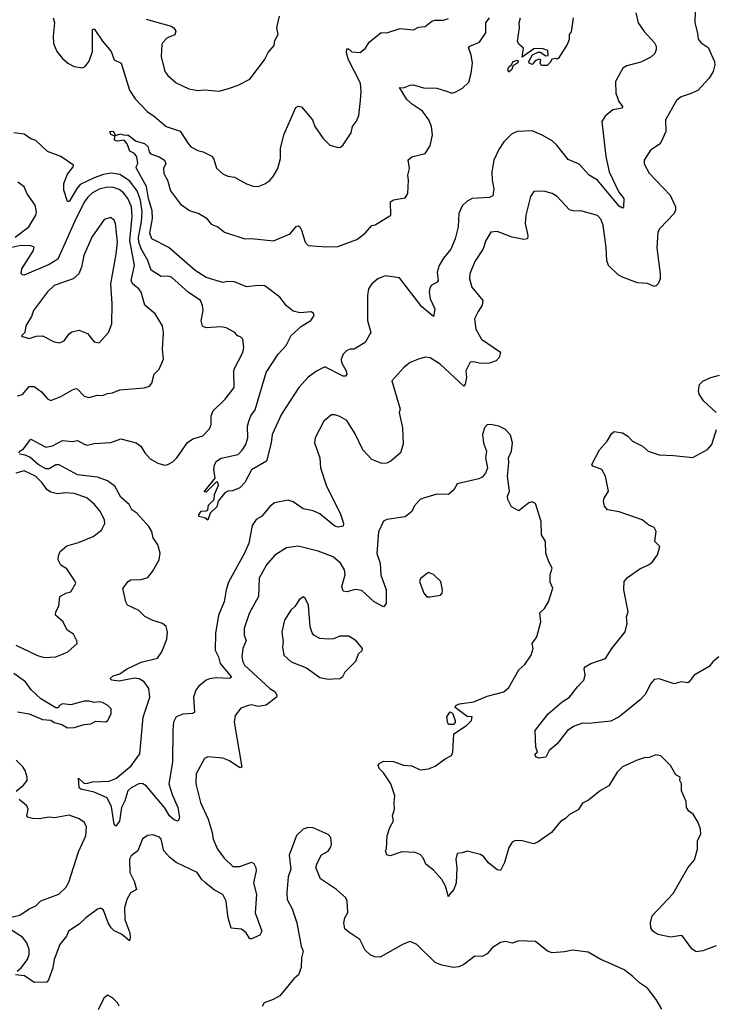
# Model space of a CAD drawing. Extents: x 2057697 to 2160550, y 827490 to 1016834.
# Tile 358 of 509: x 2099189 to 2103350, y 960338 to 966224. Entities that reach past the tile are written whole.
import ezdxf

# ---------------------------------------------------------------- set-up
doc = ezdxf.new("R2010")
doc.units = 0

msp = doc.modelspace()

# ---------------------------------------------------------------- linework, layer by layer
at = {"layer": '0CON20XD'}
for points in [[(2103230, 966275), (2103227.5, 966205), (2103244.4, 966144.4), (2103247.8, 966107.8), (2103265.8, 966085), (2103307.5, 966057.5), (2103344.4, 965975), (2103346.7, 965955), (2103337.8, 965915), (2103314.2, 965875), (2103245, 965800.8), (2103199.5, 965780.5), (2103145, 965764), (2103118.3, 965741.7), (2103053.1, 965625), (2103053.5, 965555), (2103026.9, 965493.1), (2103015, 965478.6), (2102962, 965445), (2102924.2, 965385), (2102925, 965362.5), (2102955, 965306.7), (2103081.1, 965175), (2103111.9, 965105), (2103112.9, 965085), (2103104.3, 965065), (2103018.1, 964975), (2103005.8, 964955), (2102999.7, 964859.7), (2103020.8, 964705), (2103020, 964675), (2103008.8, 964645), (2102997.1, 964632.9), (2102985, 964630), (2102945, 964648), (2102885, 964650.8), (2102794.4, 964684.4), (2102769.7, 964699.7), (2102710.6, 964755), (2102700.5, 964785), (2102697.4, 964862.6), (2102678.5, 964995), (2102665, 965032), (2102645, 965054.3), (2102545, 965081.9), (2102505, 965080), (2102477.6, 965087.6), (2102405, 965167.5), (2102375, 965185.7), (2102325, 965198.6), (2102265, 965196.7), (2102245, 965167.5), (2102216.5, 965055), (2102212.9, 965005), (2102229.4, 964935), (2102226.2, 964915), (2102205, 964909.4), (2102135, 964924.6), (2102045, 964958.5), (2102006.7, 964955), (2101978, 964905), (2101961.1, 964855), (2101911.9, 964778.1), (2101882.1, 964705), (2101878.9, 964675), (2101894.7, 964624.7), (2101960, 964545), (2101955, 964516.7), (2101930.8, 964479.2), (2101910, 964435), (2101917.1, 964375), (2101952.5, 964315), (2102065, 964236.2), (2102057.5, 964205), (2102040, 964185), (2101998.9, 964171.1), (2101945, 964169.3), (2101905, 964179.6), (2101883.8, 964176.2), (2101857.3, 964125), (2101862.5, 964085), (2101854.5, 964045.5), (2101845, 964034.3), (2101705, 964164.5), (2101645, 964202.9), (2101615, 964206.7), (2101575, 964195.5), (2101525.5, 964174.5), (2101486, 964145), (2101416, 964065), (2101465.9, 963895.9), (2101460, 963875), (2101478.6, 963785), (2101483.6, 963686.4), (2101466.7, 963635), (2101410, 963585), (2101385, 963574), (2101355, 963571.9), (2101295.5, 963595.5), (2101242.5, 963652.5), (2101195, 963748.8), (2101145, 963828), (2101105, 963852.5), (2101075, 963862), (2101055, 963861.2), (2101008.8, 963825), (2100956.7, 963725), (2100952.5, 963695), (2100983.8, 963605), (2100988.8, 963545), (2101024.4, 963435), (2101105.5, 963275), (2101125.6, 963215), (2101124, 963196), (2101095, 963191.4), (2101075, 963196.9), (2100985, 963271.1), (2100945, 963288.5), (2100885, 963300), (2100825, 963342.5), (2100795, 963352), (2100713.3, 963335), (2100685, 963313.8), (2100649.8, 963270.2), (2100635.5, 963254.5), (2100603.7, 963236.3), (2100580.6, 963199.4), (2100558.9, 963095), (2100534.4, 963035), (2100438, 962862), (2100423.8, 962815), (2100412.9, 962745), (2100379.2, 962665), (2100360.9, 962555), (2100357.9, 962455), (2100379.3, 962415), (2100388.4, 962375), (2100455.6, 962294.4), (2100444.3, 962285.7), (2100365, 962290.4), (2100325, 962283.8), (2100305, 962275.4), (2100260.9, 962239.1), (2100242.5, 962215), (2100229.5, 962175), (2100233.8, 962085), (2100224.1, 962075.9), (2100165, 962072.5), (2100125, 962057.5), (2100108.9, 962025), (2100104.6, 961974.6), (2100104.1, 961785.9), (2100080.9, 961655), (2100101.3, 961591.3), (2100135.5, 961515), (2100146, 961454), (2100138, 961432), (2100115, 961438), (2100085.7, 961465), (2100054.6, 961515), (2099945.6, 961645), (2099925, 961655.6), (2099905, 961657.5), (2099855, 961631.1), (2099836.7, 961613.3), (2099818.2, 961555), (2099797.3, 961515), (2099786.7, 961433.3), (2099765, 961402.5), (2099754, 961414), (2099738.5, 961518.5), (2099711.7, 961571.7), (2099635, 961606.5), (2099555, 961623.5), (2099545, 961632.5), (2099540, 961690), (2099575, 961657.5), (2099595, 961659.4), (2099625, 961668.2), (2099725, 961672.9), (2099765, 961688.8), (2099855.5, 961764.5), (2099907.6, 961835), (2099927.8, 962055), (2099967.7, 962175), (2099961.2, 962225), (2099934.5, 962265), (2099904.2, 962284.2), (2099875, 962287.3), (2099785, 962269.6), (2099740, 962275), (2099730.8, 962285), (2099747.8, 962302.2), (2099787.2, 962312.8), (2099827.8, 962342.2), (2099915, 962383.6), (2100012.7, 962407.3), (2100040, 962445), (2100068.3, 962521.7), (2100073.1, 962565), (2100065.6, 962595.6), (2100043.9, 962613.9), (2099985, 962632.5), (2099937.3, 962657.3), (2099901.7, 962691.7), (2099834, 962725), (2099824.2, 962745), (2099806.4, 962823.6), (2099838.8, 962865), (2099854.5, 962875.5), (2099915, 962877.1), (2099955, 962890), (2099984.2, 962925), (2100024, 962995), (2100029.2, 963035), (2100015.8, 963085), (2099986.6, 963126.6), (2099979.5, 963165), (2099960.9, 963195), (2099889.6, 963275), (2099860.5, 963295), (2099843.1, 963325), (2099795, 963369.2), (2099757.2, 963435), (2099715, 963467.5), (2099655, 963488.9), (2099535, 963502.5), (2099425, 963563.8), (2099405, 963562.4), (2099365, 963540), (2099345, 963538.9), (2099300.3, 963565), (2099249.5, 963609.5), (2099221.7, 963621.7), (2099187, 963627)], [(2102874.2, 966265), (2102888, 966205), (2102923.6, 966153.6), (2102987.1, 966085), (2102996.7, 966065), (2102995.6, 966045.6), (2102987.6, 966022.4), (2102965, 966000.5), (2102905, 965970), (2102821.7, 965948.3), (2102796.7, 965935), (2102753.8, 965855), (2102755.9, 965785.9), (2102774, 965735), (2102795.8, 965705), (2102793.8, 965696.2), (2102737.5, 965685), (2102691.7, 965648.3), (2102672, 965615), (2102695.4, 965405.4), (2102715.4, 965315), (2102772.4, 965192.4), (2102790.9, 965170.9), (2102803.1, 965155), (2102800, 965105), (2102795, 965098), (2102775, 965108.5), (2102646.2, 965265), (2102594.8, 965294.8), (2102535, 965360.4), (2102469.2, 965389.2), (2102403.1, 965475), (2102375, 965500.5), (2102315, 965534.5), (2102255, 965559.1), (2102165, 965555.5), (2102131.1, 965538.9), (2102084.4, 965495), (2102055, 965449.2), (2102025.5, 965385), (2102012.7, 965315), (2102014.6, 965265), (2102026.3, 965213.7), (2102018.6, 965171.4), (2101999.1, 965160.9), (2101895, 965155.5), (2101865, 965139.4), (2101835, 965111.4), (2101815.4, 965065), (2101812.4, 964985), (2101795, 964914.2), (2101768.3, 964851.7), (2101725, 964798.9), (2101698.5, 964755), (2101687.3, 964715), (2101692.9, 964665), (2101685.5, 964654.5), (2101650, 964635), (2101641.8, 964618.2), (2101637.5, 964595), (2101644.6, 964554.6), (2101673.1, 964495), (2101665, 964450), (2101595, 964507.8), (2101461.1, 964681.1), (2101375, 964693.1), (2101331.9, 964675), (2101295, 964644.4), (2101276.4, 964615), (2101269.3, 964575), (2101270, 964425), (2101289.4, 964355), (2101255.5, 964294.5), (2101190, 964255), (2101165, 964254.4), (2101145, 964245.6), (2101123.1, 964225), (2101112.5, 964195), (2101113.3, 964175), (2101141.4, 964125), (2101145, 964102.5), (2101137.3, 964092.7), (2101125, 964092.9), (2101015, 964148.2), (2100965, 964123.9), (2100915, 964087.7), (2100858.7, 964025), (2100754.4, 963865.6), (2100698.9, 963745), (2100693.2, 963695), (2100666.2, 963585), (2100576.7, 963533.3), (2100535, 963456.7), (2100506.2, 963425), (2100461.7, 963408.3), (2100435, 963405.8), (2100416.2, 963395), (2100376.7, 963345), (2100368.3, 963311.7), (2100328, 963275), (2100315, 963232.5), (2100296.9, 963246.9), (2100260, 963255), (2100260, 963265), (2100274.5, 963285.5), (2100305, 963288.1), (2100314.2, 963295), (2100318.2, 963321.8), (2100353.3, 963355), (2100353.8, 963385), (2100378.3, 963441.7), (2100375, 963460), (2100365, 963460), (2100305, 963400), (2100292.5, 963402.5), (2100357.5, 963482.5), (2100350, 963535), (2100355, 963562.5), (2100366.7, 963585), (2100395, 963603.3), (2100495, 963625.6), (2100519.5, 963650.5), (2100541.1, 963685), (2100553.8, 963725), (2100552.5, 963795), (2100559.2, 963825), (2100571.9, 963855), (2100598.1, 963891.9), (2100664.4, 964115), (2100735.6, 964225), (2100782.6, 964277.4), (2100813.9, 964336.1), (2100875, 964391.5), (2100931.4, 964425), (2100950, 964455), (2100947.3, 964467.3), (2100935, 964476.9), (2100865, 964472.4), (2100825, 964482), (2100785, 964514.4), (2100745.2, 964565.2), (2100655, 964633.2), (2100615, 964635.7), (2100545, 964628.1), (2100475, 964657.1), (2100435, 964660), (2100405, 964653.6), (2100305, 964683.3), (2100238.1, 964725), (2100081.8, 964861.8), (2099979.2, 964915), (2099967.9, 964947.9), (2099983.6, 965035), (2099981, 965081), (2099959.4, 965155), (2099947.4, 965227.4), (2099888, 965335), (2099886.7, 965345), (2099896.2, 965363.8), (2099889.2, 965405), (2099875, 965423.8), (2099847.5, 965437.5), (2099832.4, 965482.4), (2099815, 965503.8), (2099775, 965498.6), (2099756.7, 965505), (2099758.3, 965528.3), (2099735, 965537.5), (2099727.5, 965555), (2099747.3, 965557.3), (2099761.7, 965531.7), (2099773.3, 965536.7), (2099795, 965541.2), (2099815, 965533.3), (2099835, 965536), (2099885, 965497.1), (2099935, 965484.3), (2099955, 965466), (2099963.1, 965435), (2099972.5, 965422.5), (2100024.2, 965405), (2100054.5, 965385), (2100062.5, 965365), (2100049.1, 965335), (2100051.5, 965305), (2100072.3, 965265), (2100091.5, 965201.5), (2100151.1, 965121.1), (2100205, 965084.3), (2100261.2, 965065), (2100305, 965039.2), (2100335, 965002), (2100375, 964985.8), (2100413.3, 964955), (2100535, 964913.5), (2100575, 964915.5), (2100707, 964903), (2100806.2, 964943.8), (2100845, 964989.2), (2100855, 964992), (2100865.5, 964985.5), (2100875, 964966.7), (2100896.7, 964895), (2100913.9, 964873.9), (2101023.3, 964866.7), (2101091.7, 964868.3), (2101205, 964911.1), (2101255, 964947.1), (2101295, 964994.2), (2101315, 964998.8), (2101410, 965055), (2101407.5, 965135), (2101425, 965148.1), (2101495, 965160), (2101510.8, 965185), (2101515.8, 965265), (2101510, 965295), (2101520.8, 965335), (2101513.6, 965386.4), (2101535, 965404.3), (2101615, 965423.8), (2101645, 965470), (2101658.2, 965535), (2101653.3, 965585), (2101635.9, 965625.9), (2101598.3, 965678.3), (2101537.8, 965717.8), (2101505, 965747.5), (2101461.7, 965818.3), (2101485, 965816.2), (2101525, 965832.5), (2101545, 965834.3), (2101605, 965816.2), (2101685, 965814.5), (2101748.8, 965795), (2101775, 965785.7), (2101795, 965791.4), (2101837.5, 965815), (2101875, 965851.2), (2101890.4, 965905), (2101898, 965965), (2101889.6, 966015), (2101874.6, 966055.4), (2101882, 966065), (2101939.5, 966090.5), (2101977.5, 966145), (2101978.1, 966205), (2101999.5, 966235)], [(2099945, 966228), (2100095, 966185.5), (2100110.8, 966175), (2100124, 966155), (2100116.8, 966133.2), (2100071.2, 966115), (2100045, 966088), (2100039.4, 966075), (2100035.6, 966005), (2100057.1, 965915), (2100075, 965890), (2100125, 965846), (2100201.2, 965811.2), (2100255, 965800), (2100295, 965805.7), (2100382.7, 965797.3), (2100445, 965814.2), (2100495, 965832), (2100565, 965868.8), (2100654, 965985), (2100675, 966027.5), (2100710.7, 966069.3), (2100715, 966100), (2100736.2, 966135), (2100727.5, 966175), (2100743.8, 966245)], [(2099390, 966235), (2099397.3, 966205), (2099389.5, 966125), (2099392.1, 966082.1), (2099410.8, 966035), (2099445, 965992), (2099476.2, 965965), (2099515, 965944), (2099565, 965936), (2099581.2, 965945), (2099605, 965976.7), (2099624.4, 966035), (2099624.3, 966165.7), (2099635, 966170), (2099685, 966095.8), (2099736.7, 966035), (2099754.2, 965985), (2099796.2, 965965), (2099845, 965803.8), (2099880.8, 965750.8), (2099950.8, 965675), (2099995.7, 965645), (2100065, 965585.6), (2100148.3, 965558.3), (2100197.5, 965485), (2100213.3, 965465), (2100255, 965442), (2100287.5, 965435), (2100339.1, 965409.1), (2100350.9, 965390.9), (2100366.8, 965336.8), (2100405, 965302.5), (2100435, 965289.4), (2100473.6, 965283.6), (2100545, 965242.5), (2100585, 965230), (2100615, 965228), (2100655, 965242.5), (2100685, 965263.8), (2100705, 965286.2), (2100732.9, 965335), (2100750, 965395), (2100750, 965455), (2100768.5, 965535), (2100840.7, 965699.3), (2100855, 965707.5), (2100875, 965702.5), (2100941.2, 965625), (2100954, 965585), (2101005, 965513.8), (2101044.3, 965474.3), (2101095, 965460), (2101107.7, 965462.3), (2101125, 965476.7), (2101171.7, 965548.3), (2101179.4, 965585), (2101203.2, 965616.8), (2101218.3, 965651.7), (2101227.9, 965742.1)], [(2101227.9, 965742.1), (2101232.5, 965795), (2101228.7, 965845), (2101156.9, 965985), (2101143.6, 966026.4), (2101145, 966050), (2101155, 966050), (2101175, 966031.1), (2101225, 966027.5), (2101258, 966055), (2101280.5, 966089.5), (2101352.3, 966147.7), (2101385, 966146.2), (2101465, 966172), (2101545, 966163.8), (2101575, 966180), (2101615, 966183.3), (2101655, 966216), (2101675, 966222), (2101725, 966220.8), (2101755, 966230.8)], [(2102500, 966235), (2102488.2, 966151.8), (2102476.7, 966135), (2102476.7, 966106.7), (2102464.4, 966075), (2102412.5, 965995), (2102405, 965987.5), (2102395, 965992.5), (2102371.7, 965988.3), (2102365, 965970), (2102345, 965950), (2102310.7, 965950.7), (2102303.3, 965965), (2102306.7, 965985), (2102298.3, 965988.3), (2102275, 965980), (2102255, 965956.7), (2102236.7, 965965), (2102233.8, 965975), (2102257.5, 966015), (2102290.7, 966029.3), (2102305, 966030), (2102335, 966007.5), (2102350, 966010), (2102349.3, 966039.3), (2102315, 966052.5), (2102265, 966050), (2102195, 966000), (2102202.5, 966055), (2102175, 966077.5), (2102166.7, 966095), (2102178, 966175), (2102176, 966205), (2102184.1, 966235.9)], [(2102115, 965910), (2102110, 965925), (2102115, 965942.5), (2102128.3, 965951.7), (2102140, 965975), (2102165, 965982.5), (2102170, 965975), (2102166.2, 965965), (2102140, 965950), (2102130, 965925), (2102115, 965910)], [(2099184.2, 963635), (2099194.1, 963645.9), (2099211.8, 963658.2), (2099255, 963715.7), (2099345, 963668.5), (2099385, 963676.5), (2099445, 963709.4), (2099505, 963702.5), (2099535, 963708.6), (2099575, 963685.7), (2099595, 963681.1), (2099635, 963691.1), (2099735, 963697.5), (2099795, 963718.8), (2099885.5, 963695.5), (2099913.8, 963675), (2099938, 963635), (2099969.7, 963599.7), (2100015, 963572.5), (2100055, 963561.2), (2100075, 963564.2), (2100105, 963581.4), (2100128.9, 963605), (2100193.4, 963696.6), (2100225, 963718.2), (2100285, 963737.1), (2100325, 963778.8), (2100334.1, 963804.1), (2100333.6, 963855), (2100345.5, 963885), (2100417.8, 963955), (2100472.2, 964025), (2100470.9, 964120.9), (2100472.9, 964135), (2100523.8, 964235), (2100530, 964265), (2100523.8, 964315), (2100509.2, 964329.2), (2100492.5, 964335), (2100476.7, 964355), (2100425, 964382), (2100395, 964387.5), (2100305, 964382), (2100282.9, 964392.9), (2100274.4, 964424.4), (2100286.6, 964486.6), (2100282.9, 964515), (2100270, 964545), (2100196, 964596), (2100097.1, 964685), (2100075, 964691.8), (2100035, 964689.6), (2099975, 964727.3), (2099954.8, 964785), (2099915.5, 964855), (2099902.2, 964895), (2099900.1, 964925), (2099918.6, 965015), (2099922.1, 965075), (2099911.5, 965145), (2099891.5, 965201.5), (2099845, 965260.9), (2099788.8, 965298.8), (2099735, 965306.8), (2099690.4, 965299.6), (2099635, 965279.8), (2099551.7, 965238.3), (2099532.1, 965217.9), (2099485, 965138), (2099475, 965136.7), (2099453.2, 965205), (2099452.5, 965245), (2099475, 965300), (2099509.2, 965345), (2099510, 965355), (2099435, 965406.2), (2099355, 965436.1), (2099285, 965501.4), (2099255, 965511.9), (2099215, 965539.1), (2099155, 965546.9)], [(2099161.2, 964925), (2099244.7, 964985.3), (2099285.6, 965055), (2099290.6, 965075), (2099281.4, 965115), (2099233.6, 965183.6), (2099215.8, 965225), (2099178, 965252)], [(2099175, 963975.8), (2099205, 963983.8), (2099245, 964031.2), (2099275, 964032), (2099318.7, 963998.7), (2099355, 963957.5), (2099375, 963947.5), (2099435, 963971.9), (2099505, 964012), (2099525, 964018.8), (2099535.6, 964015.6), (2099574.4, 963974.4), (2099605, 963965.8), (2099655, 963979.2), (2099685, 963977.5), (2099715, 963990), (2099745, 963993.1), (2099787.9, 964012.1), (2099933, 964023), (2099965, 964033.3), (2099979.5, 964050.5), (2099993.8, 964105), (2100022.5, 964135), (2100050, 964195), (2100044, 964255), (2100050, 964355), (2100042.5, 964395), (2099998.6, 964465), (2099937.9, 964517.9), (2099915, 964596), (2099901.9, 964615), (2099865, 964642.7), (2099856.4, 964665), (2099876.1, 964755), (2099848.9, 964905), (2099862.7, 965047.3), (2099857.4, 965105), (2099836.1, 965156.1), (2099810.1, 965190.1), (2099785, 965208.6), (2099749.3, 965220.7), (2099715, 965222.7), (2099665, 965211), (2099625, 965189.2), (2099596.6, 965163.4), (2099575, 965133.3), (2099516.2, 965015), (2099417.4, 964792.6), (2099365, 964760.3), (2099215, 964697.5), (2099205, 964698.8), (2099197.7, 964707.7), (2099201.4, 964735), (2099271.4, 964845), (2099276, 964865), (2099255, 964872.2), (2099195, 964874.6), (2099125, 964858)], [(2099427.3, 964292.7), (2099455, 964304), (2099484.5, 964345.5), (2099501.3, 964358.7), (2099545, 964368.6), (2099595, 964348), (2099635, 964298.8), (2099665, 964292.9), (2099719.4, 964355), (2099740, 964405), (2099742.9, 964525), (2099734.6, 964645), (2099766.7, 964823.3), (2099773.2, 964895), (2099761.9, 965005), (2099754, 965025), (2099731.7, 965041.7), (2099695, 965028.8), (2099621.5, 964925), (2099573.6, 964815), (2099558.2, 964745), (2099542.2, 964705), (2099508, 964675), (2099395, 964635.6), (2099355, 964598.1), (2099271.9, 964485), (2099259.3, 964450.7), (2099226.2, 964395), (2099220, 964355), (2099200, 964335), (2099205, 964330), (2099245, 964318.8), (2099287, 964333), (2099325, 964334.4), (2099395, 964299.2), (2099427.3, 964292.7)], [(2103356, 963875), (2103278.8, 963945), (2103254, 963985), (2103248.8, 964005), (2103256.1, 964043.9), (2103275, 964063.3), (2103322.5, 964085), (2103375, 964098.8)], [(2101994.2, 961184.2), (2101965, 961220), (2101945, 961233.8), (2101865, 961253.8), (2101835, 961242.5), (2101805, 961240), (2101798, 961205), (2101804.2, 961154.2), (2101800, 961065), (2101785.7, 961024.3), (2101760, 960995), (2101755, 960980), (2101736.7, 961045), (2101715, 961084), (2101665, 961140), (2101618.8, 961175), (2101602.7, 961212.7), (2101584.1, 961234.1), (2101555, 961246.2), (2101475, 961250), (2101405, 961226.2), (2101385, 961232.5), (2101377.5, 961255), (2101383.6, 961266.4), (2101387.5, 961345), (2101404.1, 961395.9), (2101426, 961435), (2101420, 961465), (2101432, 961505), (2101428.6, 961545), (2101433.8, 961585), (2101410, 961655), (2101365, 961721.2), (2101341.2, 961745), (2101333.3, 961765), (2101336.7, 961775), (2101365, 961791.2), (2101425, 961788.6), (2101485, 961768), (2101535, 961763.8), (2101585, 961739.2), (2101635, 961746), (2101675, 961761.2), (2101734.3, 961805.7), (2101772.5, 961825), (2101780, 961845), (2101786.2, 961955), (2101861.8, 962005), (2101891.8, 962035), (2101895, 962056.7), (2101865, 962058), (2101793.3, 962113.3), (2101797.5, 962125), (2101820, 962135), (2101905, 962145.7), (2101985, 962180.8), (2102085, 962205.8), (2102115, 962231.2), (2102175, 962336.7), (2102210.3, 962369.7), (2102248.1, 962425), (2102260.5, 962465), (2102253.8, 962495), (2102282.5, 962535), (2102306.9, 962625), (2102300.9, 962679.1), (2102328.8, 962705), (2102352, 962745), (2102378, 962825), (2102361.4, 962861.4), (2102362, 962905), (2102374, 962945), (2102354.1, 962984.1), (2102336.2, 963035), (2102334.3, 963105), (2102310, 963145), (2102309.2, 963225), (2102275, 963332.5), (2102255, 963341.2), (2102235, 963336.2), (2102175, 963287.5), (2102131.2, 963311.2), (2102108.8, 963355), (2102106.7, 963375), (2102120, 963405), (2102107.5, 963495), (2102116, 963575), (2102112.5, 963605), (2102131.9, 963645), (2102136.9, 963695), (2102125, 963740), (2102094.2, 963774.2), (2102055, 963794), (2102005, 963803.8), (2101985, 963801.2), (2101968.8, 963785), (2101957.5, 963745), (2101963.2, 963693.2), (2101980.8, 963645), (2101976, 963605), (2101988, 963545), (2101975, 963512.5), (2101955, 963490), (2101935, 963478.8), (2101805, 963450), (2101786.7, 963413.3), (2101754.1, 963385.9), (2101685, 963387.5), (2101605, 963363.1), (2101584.2, 963355), (2101548, 963315), (2101534, 963285), (2101495, 963251.2), (2101385, 963235.8), (2101365, 963226.2), (2101335, 963163.3), (2101326.2, 963033.8), (2101344.5, 962975), (2101348.7, 962905), (2101381.1, 962815), (2101381.8, 962735), (2101365, 962714.4), (2101309.5, 962745), (2101235, 962812.3), (2101195, 962817.6), (2101145, 962803.6), (2101125, 962807.5), (2101115.5, 962835), (2101135.5, 962905), (2101131.9, 962935), (2101107.5, 962975), (2101063.4, 963013.4), (2100975, 963046), (2100855, 963076.7), (2100785.9, 963065.9), (2100715, 963022.9), (2100665.6, 962965), (2100621.8, 962885), (2100616.9, 962775), (2100560.9, 962675), (2100532.2, 962585), (2100532.2, 962545), (2100543, 962513), (2100524.6, 962465), (2100518.5, 962415), (2100523.2, 962385), (2100534.8, 962364.8), (2100685, 962225.4), (2100716.7, 962205), (2100727.8, 962185), (2100724.4, 962175), (2100664, 962126), (2100615, 962118.5), (2100575, 962127.3), (2100557.5, 962125), (2100512.5, 962107.5), (2100478.8, 962065), (2100471.2, 962025), (2100518, 961755), (2100505, 961752.5), (2100445, 961792.5), (2100405, 961810.4), (2100315, 961816.7), (2100295, 961808), (2100244.4, 961715), (2100242.5, 961655), (2100270.9, 961545), (2100315.5, 961445), (2100340.5, 961365), (2100345.5, 961325), (2100373.3, 961265), (2100411.9, 961211.9), (2100465, 961161.9), (2100505, 961161.9), (2100575, 961187.5), (2100588.9, 961178.9), (2100600.8, 961155), (2100604.2, 961135), (2100588.6, 961065), (2100605.5, 960994.5), (2100598.5, 960885), (2100637.8, 960775), (2100625, 960750.5), (2100575, 960729.2), (2100565, 960730), (2100544.5, 960764.5), (2100515, 960787.5), (2100455, 960793.3), (2100435.7, 960855.7), (2100432.9, 960885), (2100424.4, 960955), (2100404.3, 960995), (2100355, 961019.4), (2100302, 961062), (2100277.7, 961085), (2100250.6, 961125), (2100125.6, 961185), (2100086.9, 961215), (2100051.4, 961255), (2100036, 961326), (2100025, 961336.7), (2099985, 961351.9), (2099955, 961346.9), (2099923.4, 961326.6), (2099895.5, 961254.5), (2099855, 961226), (2099845.8, 961205), (2099847.5, 961125), (2099873.3, 961075), (2099887.1, 961025), (2099851.4, 961005), (2099830.8, 960965), (2099815.4, 960915), (2099818.8, 960845), (2099847.5, 960765), (2099850, 960735), (2099845, 960717.5), (2099797.6, 960757.6), (2099755, 960778.1), (2099736.7, 960795), (2099718.5, 960825), (2099691.1, 960901.1), (2099675, 960912.5), (2099655, 960905.8), (2099585, 960855.5), (2099545, 960816.5), (2099480.6, 960775), (2099468.1, 960745), (2099428.5, 960695), (2099396, 960605), (2099387.5, 960555), (2099362, 960485), (2099350.5, 960469.5), (2099275, 960468), (2099218.7, 960508.7), (2099163.8, 960513.8)], [(2103372, 962415), (2103334.4, 962385.6), (2103313, 962357), (2103224, 962305), (2103194, 962265), (2103185, 962260), (2103145, 962266.7), (2103103.6, 962253.6), (2103015, 962284.2), (2102985, 962279.2), (2102965, 962256), (2102930, 962190), (2102901.3, 962158.7), (2102775, 962057.1), (2102725, 962030), (2102592.7, 962017.3), (2102555, 962019.2), (2102505, 962001.2), (2102465.8, 961974.2), (2102403.9, 961896.1), (2102356.2, 961855), (2102336.7, 961815), (2102295, 961810), (2102280, 961815), (2102272.5, 961825), (2102272.5, 961835), (2102287.5, 961845), (2102276.7, 961875), (2102273.3, 961975), (2102350, 962075), (2102433.4, 962146.6), (2102478.8, 962175), (2102525, 962236.7), (2102564.1, 962275.9), (2102571.2, 962305), (2102566, 962345), (2102571.2, 962355), (2102605, 962375.8), (2102662.5, 962395), (2102694.2, 962405.8), (2102730.8, 962465), (2102810, 962565), (2102822, 962615), (2102818, 962655), (2102828.8, 962685), (2102802, 962815), (2102805.8, 962865), (2102825, 962888.8), (2102897.7, 962942.3), (2102955, 962966.7), (2102975, 962983.8), (2103003.8, 963025), (2103018.8, 963075), (2102988, 963105), (2102995.7, 963165), (2102985, 963188.8), (2102952.7, 963202.7), (2102912.5, 963235), (2102775, 963282.5), (2102705, 963294.2), (2102688.1, 963315), (2102682, 963345), (2102685.8, 963364.2), (2102710.8, 963405), (2102694, 963495), (2102671.2, 963535), (2102617.5, 963555), (2102612, 963565), (2102656.8, 963653.2), (2102703.3, 963705), (2102728.3, 963748.3), (2102745, 963762.5), (2102795, 963753.8), (2102826.2, 963735), (2102855, 963704), (2102915, 963674.2), (2102948.8, 963645), (2103015, 963621.9), (2103099.7, 963619.7), (2103215, 963606.2), (2103304.3, 963655.7), (2103328.6, 963685), (2103358.1, 963775)], [(2099165, 962485.8), (2099295, 962422.2), (2099335, 962411.4), (2099405, 962416.2), (2099435, 962426.7), (2099476.7, 962445), (2099533.3, 962495), (2099531.7, 962511.7), (2099510, 962550), (2099473.8, 962575), (2099450, 962625), (2099403.8, 962665), (2099406, 962685), (2099422.7, 962717.3), (2099430, 962775), (2099465, 962796.7), (2099495.5, 962804.5), (2099524.2, 962855), (2099519.7, 962869.7), (2099470.4, 962940.4), (2099435, 962963.8), (2099418.9, 962995), (2099421.3, 963018.7), (2099430.8, 963045), (2099470.2, 963079.8), (2099540.6, 963099.4), (2099628.8, 963135), (2099678.3, 963171.7), (2099697.6, 963212.4), (2099695.6, 963235), (2099667.6, 963287.6), (2099636.6, 963326.6), (2099590, 963365), (2099515, 963392.2), (2099465, 963395.8), (2099415, 963390), (2099375, 963399.4), (2099353.1, 963413.1), (2099323.6, 963455), (2099283.6, 963495), (2099215, 963527.1), (2099165, 963512.3)], [(2101645, 962773.3), (2101705.6, 962784.4), (2101715.8, 962795), (2101718.6, 962815), (2101708.8, 962865), (2101665, 962906.7), (2101635, 962920), (2101587.3, 962882.7), (2101580.8, 962865), (2101605.6, 962795.6), (2101625, 962773.8), (2101645, 962773.3)], [(2101035, 962280.8), (2101065, 962284), (2101105, 962286.2), (2101122.7, 962297.3), (2101136.7, 962325), (2101200.7, 962389.3), (2101215, 962433.3), (2101236.8, 962453.2), (2101238.8, 962465), (2101201.2, 962511.2), (2101158.3, 962538.3), (2101105, 962539.2), (2101067, 962523), (2101035, 962520.5), (2100985, 962525.6), (2100949.2, 962545), (2100938.3, 962558.3), (2100925.8, 962595), (2100917.5, 962725), (2100896.1, 962766.1), (2100885, 962773.3), (2100861.2, 962755), (2100834.3, 962715.7), (2100810, 962695), (2100774, 962635), (2100758.1, 962565), (2100765.6, 962505), (2100761.4, 962475), (2100770, 962425), (2100812.5, 962385), (2100905, 962350), (2100985, 962292.5), (2101035, 962280.8)], [(2099175, 962085.7), (2099245, 962074.3), (2099325, 962041.2), (2099375, 962036.7), (2099395, 962023.3), (2099440.7, 962010.7), (2099475, 961990), (2099515, 961992), (2099575, 962011.2), (2099613.9, 962013.9), (2099645, 962030), (2099705, 962026.2), (2099715, 962033.3), (2099736, 962075), (2099736.2, 962105), (2099716.7, 962125), (2099685, 962142), (2099665, 962146.9), (2099635, 962141.4), (2099605, 962150.6), (2099575, 962150.6), (2099495, 962128.8), (2099445, 962133.3), (2099427.5, 962125), (2099418.8, 962111.2), (2099405, 962110), (2099315, 962163.3), (2099257.8, 962217.8), (2099224.4, 962265), (2099154.2, 962315)], [(2101785, 962010.6), (2101755, 962011.2), (2101747.3, 962027.3), (2101745, 962057.5), (2101765, 962086.7), (2101778, 962078), (2101794.2, 962035), (2101795, 962022.5), (2101785, 962010.6)], [(2103355, 960686.7), (2103275, 960658), (2103235, 960650.8), (2103208.9, 960668.9), (2103155, 960743.8), (2103145, 960748.8), (2103085, 960740), (2103005.5, 960755.5), (2102976.2, 960775), (2102963.8, 960795), (2102962, 960825), (2102973, 960867), (2103098.7, 961001.3), (2103185.9, 961154.1), (2103225, 961202.5), (2103244.2, 961265.8), (2103244, 961315), (2103263, 961357), (2103261.2, 961385), (2103246.7, 961425), (2103217.5, 961475), (2103192.3, 961492.3), (2103178.8, 961515), (2103175, 961550), (2103147.5, 961615), (2103147.5, 961655), (2103137.5, 961675), (2103140, 961695), (2103115, 961710), (2103082.5, 961765), (2103023.9, 961823.9), (2102995, 961830), (2102955, 961813.3), (2102925, 961811.2), (2102883, 961797), (2102795, 961757.5), (2102763.3, 961725), (2102712.5, 961645), (2102664.2, 961615.8), (2102592, 961558), (2102555, 961540), (2102529.7, 961500.3), (2102477.7, 961472.3), (2102455, 961448.8), (2102425, 961431.2), (2102370, 961365), (2102291.2, 961308.8), (2102265, 961298), (2102195, 961316.2), (2102155, 961316.7), (2102135, 961306.7), (2102114.2, 961275.8), (2102090, 961185), (2102065, 961138.8), (2102045, 961141.2), (2101994.2, 961184.2)], [(2099167.3, 961612.7), (2099212.2, 961647.8), (2099233.3, 961675), (2099234.5, 961695), (2099221.2, 961735), (2099208.4, 961758.4), (2099168.2, 961798.2)], [(2099095, 960849.1), (2099189.2, 960870.8), (2099245, 960908.6), (2099285, 960926), (2099315, 960956.9), (2099423.4, 960996.6), (2099465, 961035.7), (2099482.7, 961067.3), (2099540.3, 961249.7), (2099585.7, 961345), (2099588.3, 961398.3), (2099575.8, 961425), (2099545, 961447.1), (2099485, 961468), (2099397.3, 961452.7), (2099365, 961457.5), (2099305, 961446.4), (2099265, 961448.1), (2099237.3, 961457.3), (2099232.5, 961465), (2099238.9, 961505), (2099231.9, 961525), (2099185, 961562.5)], [(2103029.5, 960309.5), (2102997.3, 960367.3), (2102944.2, 960434.2), (2102896.1, 960466.1), (2102856.7, 960505), (2102804.2, 960544.2), (2102721.3, 960581.3), (2102665, 960605.8), (2102589.7, 960649.7), (2102495, 960662), (2102448.3, 960651.7), (2102373.6, 960646.4), (2102345.9, 960655.9), (2102275, 960712.5), (2102175, 960718), (2102135, 960703.8), (2102095, 960713.8), (2102065, 960707.5), (2102014.4, 960675.6), (2101985, 960638.8), (2101955, 960624.2), (2101912.5, 960625), (2101846.7, 960575), (2101815, 960561.9), (2101785, 960558.1), (2101715, 960571.9), (2101675, 960588.8), (2101565, 960695.8), (2101525, 960712.5), (2101482.1, 960697.9), (2101345, 960619.2), (2101311.2, 960621.2), (2101285, 960633.8), (2101255, 960661.2), (2101223.3, 960725), (2101158.3, 960768.3), (2101135, 960790), (2101127.1, 960825), (2101134.2, 960855), (2101152.3, 960887.7), (2101147.1, 960955), (2101139.2, 960975), (2101083.8, 961025), (2100988.8, 961088.8), (2100961.2, 961155), (2100968.3, 961181.7), (2100995, 961232.5), (2101035, 961253.8), (2101047.5, 961275), (2101053.9, 961296.1), (2101050, 961335), (2101035, 961353.3), (2100945, 961393.8), (2100915, 961394.2), (2100884.4, 961385.6), (2100845, 961347.5), (2100800.3, 961229.7), (2100810, 961145), (2100795, 961100), (2100786.2, 961005), (2100790, 960965), (2100818.7, 960908.7), (2100847.5, 960825), (2100872, 960685), (2100883.8, 960655), (2100874.2, 960615.8), (2100873, 960557), (2100857.5, 960515), (2100829.1, 960490.9), (2100745, 960388.8), (2100705, 960366.2), (2100652.3, 960347.7), (2100638.8, 960325)], [(2099173.8, 960536.2), (2099197.5, 960555), (2099236.5, 960605), (2099246.5, 960635), (2099246.3, 960666.3), (2099232, 960705), (2099205, 960740), (2099115, 960797.1)], [(2099785, 960327.5), (2099775, 960346.2), (2099745, 960376.7), (2099715, 960393.3), (2099693.3, 960375), (2099658.8, 960305)]]:
    msp.add_lwpolyline(points, dxfattribs=at)

doc.saveas('drawing.dxf')
